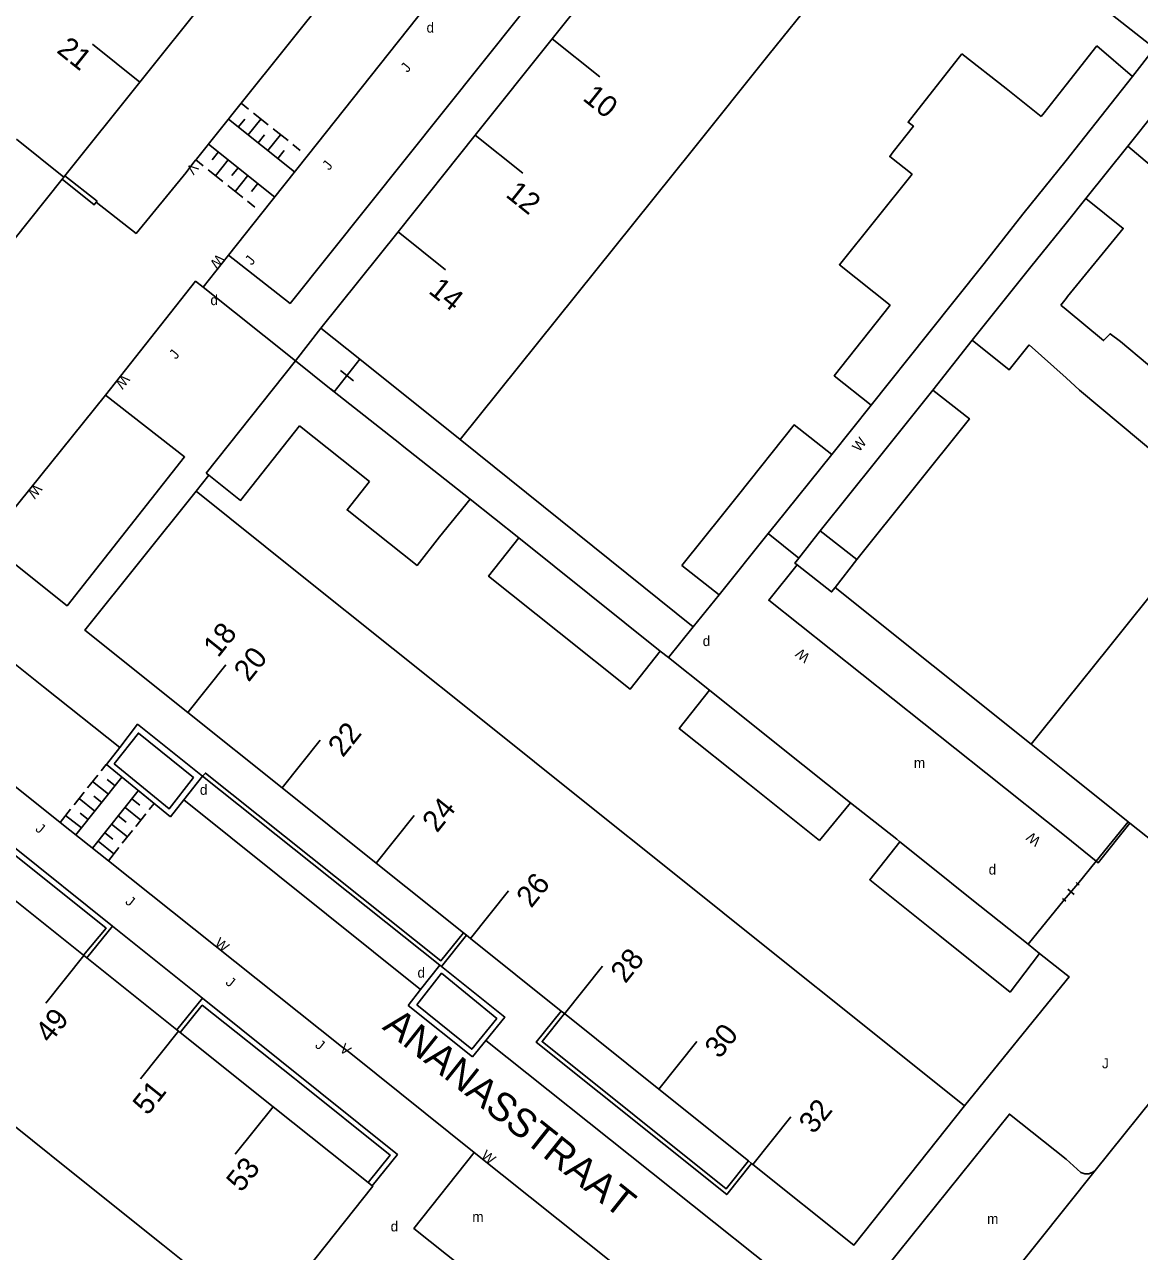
# Model space of a CAD drawing. Extents: x 134999 to 136502, y 457398 to 459002.
# Drawn here: x 135448.7 to 135503.6, y 457937.5 to 457998 of the extents above; entities that cross this region are included whole.
import ezdxf

# ---------------------------------------------------------------- set-up
doc = ezdxf.new("R2010")
doc.units = 0
for name, color, linetype in [('RI_DGTB_15', 7, 'Continuous'), ('RI_DGTB_23', 7, 'Continuous'), ('RI_DGTB_29', 7, 'Continuous'), ('RI_DGTB_3', 7, 'Continuous'), ('RI_DGTB_30', 7, 'Continuous'), ('RI_DGTB_31', 7, 'Continuous'), ('RI_DGTB_35', 7, 'Continuous'), ('RI_DGTB_36', 7, 'Continuous'), ('RI_DGTB_37', 7, 'Continuous'), ('RI_DGTB_4', 7, 'Continuous'), ('RI_DGTB_43', 7, 'Continuous'), ('RI_DGTB_48', 7, 'Continuous'), ('RI_DGTB_53', 7, 'Continuous'), ('RI_DGTB_54', 7, 'Continuous'), ('RI_DGTB_6', 7, 'Continuous')]:
    doc.layers.add(name, color=color, linetype=linetype)

msp = doc.modelspace()

# ---------------------------------------------------------------- linework, layer by layer
at = {"layer": 'RI_DGTB_15'}
for p, q in [((135474.677, 457997.253), (135477.021, 457995.38)), ((135454.358, 457995.121), (135452.017, 457996.997)), ((135450.61, 457990.44), (135448.269, 457992.316)), ((135470.878, 457992.501), (135473.222, 457990.628)), ((135467.079, 457987.749), (135469.423, 457985.876)), ((135456.724, 457964.063), (135458.598, 457966.406)), ((135461.365, 457960.35), (135463.239, 457962.693)), ((135466.006, 457956.637), (135467.88, 457958.98)), ((135470.647, 457952.924), (135472.521, 457955.267)), ((135451.592, 457952.079), (135449.72, 457949.736)), ((135475.288, 457949.211), (135477.162, 457951.554)), ((135456.257, 457948.353), (135454.385, 457946.01)), ((135479.929, 457945.498), (135481.803, 457947.841)), ((135460.922, 457944.627), (135459.05, 457942.284)), ((135484.57, 457941.785), (135486.444, 457944.128))]:
    msp.add_line(p, q, dxfattribs=at)
at = {"layer": 'RI_DGTB_23'}
for p, q in [((135463.28, 457982.997), (135462.018, 457981.384)), ((135486.828, 457971.656), (135485.317, 457972.87)), ((135481.618, 457968.283), (135480.404, 457966.763))]:
    msp.add_line(p, q, dxfattribs=at)
at = {"layer": 'RI_DGTB_3'}
for p, q in [((135502.084, 457967.245), (135505.883, 457971.992)), ((135500, 457964.64), (135502.084, 457967.245)), ((135503.067, 457958.672), (135500, 457961.123)), ((135503.145, 457958.609), (135503.067, 457958.672))]:
    msp.add_line(p, q, dxfattribs=at)
msp.add_lwpolyline([(135503.145, 457958.609), (135504.794, 457957.292), (135505.191, 457956.973)], dxfattribs=at)
at = {"layer": 'RI_DGTB_31'}
for p, q in [((135459.351, 457994.078), (135459.715, 457993.788)), ((135459.958, 457993.594), (135460.685, 457993.012)), ((135458.727, 457993.297), (135461.983, 457990.694)), ((135459.212, 457992.91), (135459.524, 457993.3)), ((135459.697, 457992.522), (135460.321, 457993.303)), ((135460.182, 457992.134), (135460.494, 457992.524)), ((135460.667, 457991.746), (135461.292, 457992.527)), ((135460.928, 457992.818), (135461.656, 457992.236)), ((135457.742, 457992.065), (135461.002, 457989.458)), ((135458.227, 457991.678), (135457.915, 457991.287)), ((135461.152, 457991.358), (135461.465, 457991.748)), ((135461.898, 457992.042), (135462.262, 457991.751)), ((135457.117, 457991.284), (135457.481, 457990.994)), ((135458.712, 457991.29), (135458.087, 457990.509)), ((135457.724, 457990.8), (135458.451, 457990.218)), ((135459.197, 457990.902), (135458.885, 457990.511)), ((135459.682, 457990.514), (135459.058, 457989.733)), ((135458.694, 457990.024), (135459.422, 457989.442)), ((135460.167, 457990.126), (135459.855, 457989.735)), ((135459.664, 457989.248), (135460.028, 457988.957)), ((135452.703, 457961.493), (135453.363, 457962.338)), ((135452.698, 457961.497), (135452.441, 457961.176)), ((135455.858, 457958.909), (135452.703, 457961.493)), ((135453.472, 457960.864), (135451.204, 457958.021)), ((135452.275, 457960.968), (135451.777, 457960.343)), ((135457.441, 457960.922), (135456.528, 457959.761)), ((135454.278, 457960.203), (135452.018, 457957.372)), ((135452.807, 457960.031), (135452.026, 457960.655)), ((135453.14, 457960.448), (135452.749, 457960.76)), ((135451.61, 457960.135), (135451.112, 457959.51)), ((135452.143, 457959.198), (135451.361, 457959.822)), ((135452.475, 457959.615), (135452.084, 457959.927)), ((135453.955, 457959.798), (135454.346, 457959.486)), ((135456.528, 457959.761), (135455.858, 457958.909)), ((135450.943, 457959.298), (135450.421, 457958.644)), ((135451.478, 457958.365), (135450.696, 457958.989)), ((135451.81, 457958.782), (135451.419, 457959.094)), ((135453.622, 457959.381), (135454.404, 457958.757)), ((135454.653, 457959.07), (135454.155, 457958.445)), ((135455.052, 457959.569), (135454.819, 457959.278)), ((135452.957, 457958.548), (135453.739, 457957.924)), ((135453.29, 457958.964), (135453.681, 457958.653)), ((135452.625, 457958.131), (135453.016, 457957.819)), ((135453.988, 457958.237), (135453.49, 457957.612)), ((135452.292, 457957.715), (135453.074, 457957.091)), ((135453.323, 457957.403), (135452.801, 457956.749)), ((135469.144, 457951.607), (135468.189, 457950.402)), ((135469.222, 457951.545), (135469.144, 457951.607)), ((135468.189, 457950.402), (135467.573, 457949.625)), ((135467.573, 457949.625), (135470.75, 457947.083)), ((135470.75, 457947.083), (135471.402, 457947.888))]:
    msp.add_line(p, q, dxfattribs=at)
for points in [[(135457.441, 457960.922), (135454.244, 457963.478), (135453.363, 457962.338)], [(135453.082, 457961.526), (135454.287, 457963.039), (135456.994, 457960.848), (135455.795, 457959.309), (135453.082, 457961.526)], [(135468.005, 457949.649), (135469.225, 457951.207), (135471.94, 457948.971), (135470.714, 457947.464), (135468.005, 457949.649)], [(135469.222, 457951.545), (135472.341, 457949.046), (135471.402, 457947.888)]]:
    msp.add_lwpolyline(points, dxfattribs=at)
at = {"layer": 'RI_DGTB_4'}
for p, q in [((135474.678, 457997.252), (135478.477, 458002.004)), ((135489.184, 458001.237), (135485.376, 457996.491)), ((135458.105, 457999.803), (135454.357, 457995.122)), ((135470.879, 457992.5), (135474.678, 457997.252)), ((135485.376, 457996.491), (135481.569, 457991.746)), ((135454.357, 457995.122), (135450.659, 457990.504)), ((135467.079, 457987.749), (135470.879, 457992.5)), ((135481.569, 457991.746), (135477.762, 457987)), ((135450.609, 457990.441), (135450.527, 457990.338)), ((135450.659, 457990.504), (135450.609, 457990.441)), ((135450.527, 457990.338), (135446.888, 457985.793)), ((135477.762, 457987), (135473.955, 457982.254)), ((135473.955, 457982.254), (135470.147, 457977.508)), ((135470.147, 457977.508), (135465.202, 457981.461)), ((135457.121, 457974.964), (135462.196, 457970.904)), ((135462.196, 457970.904), (135466.837, 457967.192)), ((135466.837, 457967.192), (135471.479, 457963.479)), ((135498.281, 457962.499), (135500, 457964.64)), ((135461.362, 457960.347), (135456.721, 457964.059)), ((135471.479, 457963.479), (135476.12, 457959.766)), ((135500, 457961.123), (135498.281, 457962.499)), ((135466.004, 457956.634), (135461.362, 457960.347)), ((135476.12, 457959.766), (135480.761, 457956.053)), ((135470.298, 457953.2), (135466.004, 457956.634)), ((135480.761, 457956.053), (135485.402, 457952.341)), ((135446.976, 457955.769), (135451.583, 457952.091)), ((135470.45, 457953.079), (135470.298, 457953.2)), ((135470.646, 457952.922), (135470.45, 457953.079)), ((135475.121, 457949.341), (135470.646, 457952.922)), ((135485.402, 457952.341), (135490.044, 457948.628)), ((135451.583, 457952.091), (135451.741, 457951.964)), ((135451.741, 457951.964), (135456.184, 457948.417)), ((135475.277, 457949.216), (135475.121, 457949.341)), ((135475.277, 457949.216), (135479.929, 457945.499)), ((135456.184, 457948.417), (135456.26, 457948.357)), ((135456.26, 457948.357), (135456.344, 457948.29)), ((135456.344, 457948.29), (135460.927, 457944.632)), ((135490.044, 457948.628), (135494.988, 457944.673)), ((135446.167, 457945.288), (135450.827, 457941.557)), ((135479.929, 457945.499), (135484.348, 457941.965)), ((135460.927, 457944.632), (135465.605, 457940.898)), ((135450.827, 457941.557), (135455.488, 457937.826)), ((135484.348, 457941.965), (135484.504, 457941.84)), ((135484.504, 457941.84), (135484.571, 457941.786)), ((135465.605, 457940.898), (135465.803, 457940.739)), ((135455.488, 457937.826), (135460.318, 457933.96))]:
    msp.add_line(p, q, dxfattribs=at)
for points in [[(135463.28, 457982.997), (135467.079, 457987.749)], [(135465.202, 457981.461), (135463.28, 457982.997)], [(135457.121, 457974.964), (135451.642, 457968.121), (135456.721, 457964.059)], [(135494.988, 457944.673), (135489.546, 457937.809), (135484.571, 457941.786)], [(135465.803, 457940.739), (135465.83, 457940.718), (135462.082, 457935.995)]]:
    msp.add_lwpolyline(points, dxfattribs=at)
at = {"layer": 'RI_DGTB_48'}
for p, q in [((135465.202, 457981.461), (135463.936, 457979.861)), ((135465.202, 457981.461), (135463.936, 457979.861)), ((135465.042, 457981.588), (135465.362, 457981.334)), ((135464.249, 457980.914), (135464.889, 457980.408)), ((135463.776, 457979.988), (135464.096, 457979.734))]:
    msp.add_line(p, q, dxfattribs=at)
for points in [[(135450.659, 457990.504), (135452.242, 457989.247), (135452.203, 457989.198)], [(135450.527, 457990.338), (135452.101, 457989.07), (135452.203, 457989.198)]]:
    msp.add_lwpolyline(points, dxfattribs=at)
at = {"layer": 'RI_DGTB_53'}
for p, q in [((135504.365, 457996.786), (135503.27, 457995.401)), ((135500.975, 457989.381), (135503.042, 457991.967)), ((135446.826, 457972.45), (135452.662, 457979.687)), ((135457.121, 457974.964), (135457.752, 457975.749)), ((135482.897, 457969.858), (135481.618, 457968.283)), ((135457.441, 457960.922), (135469.144, 457951.607)), ((135501.485, 457956.735), (135503.067, 457958.672)), ((135501.485, 457956.735), (135503.067, 457958.672)), ((135501.485, 457956.735), (135503.067, 457958.672)), ((135500, 457957.922), (135501.485, 457956.735)), ((135500, 457957.922), (135501.485, 457956.735)), ((135500, 457957.922), (135501.485, 457956.735)), ((135453.013, 457953.535), (135448.086, 457957.473)), ((135500.573, 457955.62), (135501.485, 457956.735)), ((135500.573, 457955.62), (135501.485, 457956.735)), ((135500.573, 457955.62), (135501.485, 457956.735)), ((135500.573, 457955.62), (135499.909, 457954.825)), ((135500.573, 457955.62), (135500, 457954.934)), ((135500.082, 457955.355), (135500.4, 457955.09)), ((135500.494, 457955.686), (135500.652, 457955.554)), ((135498.128, 457952.639), (135499.909, 457954.825)), ((135499.83, 457954.891), (135499.989, 457954.759)), ((135500, 457954.933), (135499.909, 457954.825)), ((135451.741, 457951.964), (135453.013, 457953.535)), ((135470.45, 457953.079), (135469.222, 457951.545)), ((135500, 457951.15), (135498.696, 457952.185)), ((135501.427, 457941.493), (135509.324, 457951.319)), ((135494.988, 457944.673), (135500, 457950.851)), ((135457.446, 457949.98), (135456.184, 457948.417)), ((135500, 457939.704), (135501.427, 457941.493)), ((135494.818, 457933.21), (135500, 457939.704))]:
    msp.add_line(p, q, dxfattribs=at)
for points in [[(135486.749, 457971.329), (135485.346, 457969.59), (135496.045, 457961.084), (135500, 457957.922)], [(135498.281, 457962.499), (135488.619, 457970.224)], [(135480.404, 457966.763), (135479.998, 457967.087)], [(135482.423, 457965.15), (135480.404, 457966.763)], [(135470.298, 457953.2), (135469.192, 457951.825), (135457.585, 457961.07), (135457.441, 457960.922)], [(135489.37, 457959.6), (135491.665, 457957.81), (135491.811, 457957.677)], [(135503.145, 457958.609), (135501.584, 457956.656), (135501.485, 457956.735)], [(135503.145, 457958.609), (135501.584, 457956.656), (135501.485, 457956.735)], [(135503.145, 457958.609), (135501.584, 457956.656), (135501.485, 457956.735)], [(135451.583, 457952.091), (135452.689, 457953.428), (135448.072, 457957.117), (135446.976, 457955.769)], [(135500, 457950.851), (135500.148, 457951.033), (135500, 457951.15)], [(135465.803, 457940.739), (135467.05, 457942.269), (135457.446, 457949.98)], [(135465.605, 457940.898), (135466.687, 457942.245), (135462.146, 457945.896), (135461.97, 457946.017), (135457.432, 457949.631), (135456.344, 457948.29)], [(135484.504, 457941.84), (135483.278, 457940.3), (135473.893, 457947.809), (135475.121, 457949.341)], [(135484.348, 457941.965), (135483.244, 457940.58), (135474.174, 457947.84), (135475.277, 457949.216)], [(135500, 457942.042), (135500.72, 457941.396), (135500.918, 457941.322), (135501.13, 457941.326), (135501.326, 457941.407), (135501.427, 457941.493)]]:
    msp.add_lwpolyline(points, dxfattribs=at)
at = {"layer": 'RI_DGTB_54'}
for p, q in [((135500, 458000.229), (135504.365, 457996.786)), ((135460.373, 457988.666), (135458.729, 457986.601)), ((135458.729, 457986.601), (135457.466, 457985.015)), ((135462.018, 457981.384), (135457.466, 457985.015)), ((135495.367, 457982.401), (135493.434, 457979.944)), ((135488.451, 457976.772), (135490.391, 457979.197)), ((135470.147, 457977.508), (135481.618, 457968.283)), ((135470.634, 457974.561), (135473.039, 457972.662)), ((135444.425, 457969.442), (135449.599, 457965.323)), ((135453.363, 457962.338), (135449.599, 457965.323)), ((135452.703, 457961.493), (135453.363, 457962.338)), ((135456.528, 457959.761), (135455.858, 457958.909)), ((135468.189, 457950.402), (135456.528, 457959.761)), ((135457.446, 457949.98), (135453.013, 457953.535)), ((135468.189, 457950.402), (135467.573, 457949.625)), ((135467.573, 457949.625), (135470.75, 457947.083)), ((135464.293, 457947.597), (135464.748, 457947.246)), ((135470.75, 457947.083), (135471.402, 457947.888)), ((135470.837, 457942.381), (135464.748, 457947.246))]:
    msp.add_line(p, q, dxfattribs=at)
for points in [[(135481.502, 458015.147), (135484.555, 458012.773), (135461.76, 457984.216), (135458.729, 457986.601)], [(135462.605, 457991.477), (135471.61, 458002.822), (135481.502, 458015.147)], [(135468.21, 458005.179), (135459.351, 457994.078)], [(135459.351, 457994.078), (135457.143, 457991.324)], [(135452.203, 457989.198), (135454.166, 457987.661), (135456.639, 457990.663), (135457.009, 457991.169)], [(135457.009, 457991.169), (135457.113, 457991.289)], [(135457.113, 457991.289), (135457.143, 457991.324)], [(135460.373, 457988.666), (135462.605, 457991.477)], [(135457.466, 457985.015), (135457.098, 457985.305), (135452.662, 457979.687)], [(135452.662, 457979.687), (135456.555, 457976.654), (135450.768, 457969.315), (135446.826, 457972.45)], [(135450.421, 457958.644), (135446.785, 457961.54)], [(135455.051, 457959.57), (135452.703, 457961.493)], [(135455.858, 457958.909), (135455.051, 457959.57)], [(135452.801, 457956.749), (135450.421, 457958.644)], [(135464.293, 457947.597), (135452.801, 457956.749)], [(135471.402, 457947.888), (135487.738, 457934.878)], [(135500, 457942.042), (135497.209, 457944.267), (135491.141, 457936.699), (135494.695, 457933.884), (135494.832, 457933.748), (135494.903, 457933.568), (135494.896, 457933.375), (135494.818, 457933.21)], [(135485.666, 457930.535), (135482.667, 457926.812), (135480.088, 457928.895), (135467.86, 457938.636), (135470.837, 457942.381)], [(135484.712, 457931.297), (135470.837, 457942.381)]]:
    msp.add_lwpolyline(points, dxfattribs=at)
at = {"layer": 'RI_DGTB_6'}
for p, q in [((135497.05, 457994.8), (135494.859, 457996.516)), ((135500, 457994.984), (135501.522, 457996.909)), ((135497.05, 457994.8), (135498.77, 457993.431)), ((135498.915, 457993.612), (135500, 457994.984)), ((135500, 457991.264), (135497.867, 457988.608)), ((135500, 457988.167), (135500.975, 457989.381)), ((135500, 457983.914), (135499.739, 457984.131)), ((135498.188, 457982.182), (135500, 457980.542)), ((135457.624, 457975.851), (135462.018, 457981.384)), ((135462.018, 457981.384), (135463.701, 457980.047)), ((135500, 457980.542), (135500.667, 457979.938)), ((135463.701, 457980.047), (135463.936, 457979.861)), ((135457.752, 457975.749), (135457.624, 457975.851)), ((135483.128, 457973.878), (135481.067, 457971.295)), ((135487.855, 457957.756), (135484.401, 457960.503)), ((135498.696, 457952.185), (135498.128, 457952.639))]:
    msp.add_line(p, q, dxfattribs=at)
for points in [[(135494.859, 457996.516), (135492.217, 457993.144), (135492.475, 457992.942), (135491.483, 457991.677)], [(135503.27, 457995.401), (135501.522, 457996.909)], [(135503.27, 457995.401), (135500.673, 457992.116)], [(135505.775, 457995.386), (135503.042, 457991.967)], [(135498.915, 457993.612), (135498.77, 457993.431)], [(135491.483, 457991.677), (135491.308, 457991.453), (135492.423, 457990.58)], [(135500.673, 457992.116), (135500, 457991.264)], [(135503.042, 457991.967), (135504.853, 457990.437)], [(135492.423, 457990.58), (135488.827, 457986.12), (135491.332, 457984.133)], [(135500.073, 457984.55), (135502.818, 457987.908), (135500.975, 457989.381)], [(135497.867, 457988.608), (135496.915, 457987.395)], [(135498.269, 457986.013), (135500, 457988.167)], [(135496.915, 457987.395), (135495.959, 457986.176)], [(135495.959, 457986.176), (135493.168, 457982.678)], [(135495.367, 457982.401), (135498.269, 457986.013)], [(135500, 457984.46), (135499.739, 457984.131)], [(135500, 457984.46), (135500.073, 457984.55)], [(135491.332, 457984.133), (135488.573, 457980.65), (135490.391, 457979.197)], [(135502.678, 457982.339), (135502.172, 457982.719), (135501.846, 457982.38), (135500, 457983.914)], [(135493.168, 457982.678), (135490.391, 457979.197)], [(135498.188, 457982.182), (135497.196, 457980.936), (135495.367, 457982.401)], [(135502.678, 457982.339), (135506.678, 457978.988), (135504.666, 457976.587), (135500.667, 457979.938)], [(135463.936, 457979.861), (135467.16, 457977.31)], [(135490.675, 457976.493), (135493.434, 457979.944)], [(135493.434, 457979.944), (135495.238, 457978.536), (135492.464, 457975.062)], [(135462.228, 457978.185), (135459.318, 457974.506), (135457.752, 457975.749)], [(135465.678, 457975.445), (135462.228, 457978.185)], [(135483.85, 457974.783), (135486.596, 457978.225), (135488.451, 457976.772)], [(135467.16, 457977.31), (135467.285, 457977.211)], [(135467.285, 457977.211), (135470.634, 457974.561)], [(135488.451, 457976.772), (135485.674, 457973.315)], [(135487.886, 457973.004), (135490.675, 457976.493)], [(135465.678, 457975.445), (135464.564, 457974.041), (135468.015, 457971.301), (135469.129, 457972.705)], [(135483.128, 457973.878), (135483.85, 457974.783)], [(135492.464, 457975.062), (135489.69, 457971.589)], [(135470.634, 457974.561), (135469.129, 457972.705)], [(135485.674, 457973.315), (135485.317, 457972.87)], [(135486.828, 457971.656), (135487.886, 457973.004)], [(135489.69, 457971.589), (135487.886, 457973.004)], [(135475.017, 457968), (135471.541, 457970.769), (135473.039, 457972.662)], [(135473.039, 457972.662), (135476.519, 457969.874)], [(135485.317, 457972.87), (135482.897, 457969.858)], [(135482.897, 457969.858), (135481.067, 457971.295)], [(135486.749, 457971.329), (135486.639, 457971.415), (135486.828, 457971.656)], [(135488.619, 457970.224), (135488.443, 457970), (135486.749, 457971.329)], [(135489.69, 457971.589), (135488.619, 457970.224)], [(135476.519, 457969.874), (135479.998, 457967.087)], [(135479.998, 457967.087), (135478.518, 457965.212), (135475.017, 457968)], [(135484.401, 457960.503), (135480.925, 457963.276), (135482.423, 457965.15)], [(135485.896, 457962.375), (135482.423, 457965.15)], [(135489.37, 457959.6), (135485.896, 457962.375)], [(135489.37, 457959.6), (135487.855, 457957.756)], [(135493.784, 457953.046), (135490.329, 457955.814), (135491.811, 457957.677)], [(135495.28, 457954.913), (135493.359, 457956.448), (135491.811, 457957.677)], [(135498.128, 457952.639), (135495.28, 457954.913)], [(135498.696, 457952.185), (135497.239, 457950.277), (135493.784, 457953.046)]]:
    msp.add_lwpolyline(points, dxfattribs=at)

# ---------------------------------------------------------------- texts
at = {"layer": 'RI_DGTB_29'}
for p in [(135468.482, 457997.561), (135457.832, 457984.131), (135482.093, 457967.331), (135457.312, 457960.001), (135496.184, 457956.073), (135468.036, 457950.992)]:
    msp.add_text('d', height=0.5, dxfattribs=at).set_placement(p)
msp.add_text('d', height=0.499, rotation=359.96075, dxfattribs=at).set_placement((135466.713, 457938.485))
at = {"layer": 'RI_DGTB_30'}
for s, height, rotation, p in [('V', 0.499, 231.32406, (135456.894, 457991.172)), ('W', 0.499, 230.01323, (135458.184, 457986.686)), ('W', 0.5, 231.39523, (135453.508, 457980.757)), ('W', 0.499, 51.34019, (135489.806, 457976.867)), ('W', 0.5, 231.39523, (135449.186, 457975.356)), ('W', 0.499, 141.58056, (135487.422, 457966.859)), ('W', 0.499, 141.58056, (135498.796, 457957.811)), ('W', 0.499, 321.38251, (135458.001, 457952.609)), ('V', 0.499, 321.38251, (135464.157, 457947.398)), ('W', 0.499, 321.38251, (135471.135, 457942.145))]:
    msp.add_text(s, height=height, rotation=rotation, dxfattribs=at).set_placement(p)
at = {"layer": 'RI_DGTB_31'}
for height, rotation, p in [(0.5, 51.39523, (135467.546, 457995.559)), (0.5, 51.39523, (135463.683, 457990.74)), (0.5, 51.39523, (135459.871, 457986.061)), (0.5, 51.39523, (135456.136, 457981.426)), (0.499, 321.38251, (135449.166, 457958.261)), (0.499, 321.38251, (135453.599, 457954.674)), (0.499, 321.38251, (135458.539, 457950.692)), (0.499, 321.38251, (135462.953, 457947.594))]:
    msp.add_text('J', height=height, rotation=rotation, dxfattribs=at).set_placement(p)
msp.add_text('J', height=0.5, dxfattribs=at).set_placement((135501.772, 457946.521))
at = {"layer": 'RI_DGTB_35'}
for s, rotation, p in [('14', 321.3581, (135468.532, 457984.76)), ('18', 51.3509, (135458.211, 457966.722)), ('32', 51.3509, (135487.564, 457943.238)), ('53', 51.3761, (135459.35, 457940.367))]:
    msp.add_text(s, height=1.054, rotation=rotation, dxfattribs=at).set_placement(p)
at = {"layer": 'RI_DGTB_36'}
for s, rotation, p in [('21', 321.3096, (135450.206, 457996.616)), ('10', 321.3581, (135476.131, 457994.263)), ('12', 321.3581, (135472.331, 457989.511)), ('20', 51.3509, (135459.718, 457965.516)), ('22', 51.3509, (135464.358, 457961.803)), ('24', 51.3509, (135469.001, 457958.091)), ('26', 51.3509, (135473.641, 457954.378)), ('28', 51.3509, (135478.283, 457950.664)), ('49', 51.3761, (135449.932, 457947.71)), ('30', 51.3509, (135482.922, 457946.951)), ('51', 51.3761, (135454.737, 457944.158))]:
    msp.add_text(s, height=1.054, rotation=rotation, dxfattribs=at).set_placement(p)
at = {"layer": 'RI_DGTB_37'}
msp.add_text('ANANASSTRAAT', height=1.4, rotation=321.42731, dxfattribs=at).set_placement((135466.259, 457948.493))
at = {"layer": 'RI_DGTB_43'}
for p in [(135492.5, 457961.325), (135470.737, 457938.956), (135496.107, 457938.858)]:
    msp.add_text('m', height=0.5, dxfattribs=at).set_placement(p)

doc.saveas('drawing.dxf')
